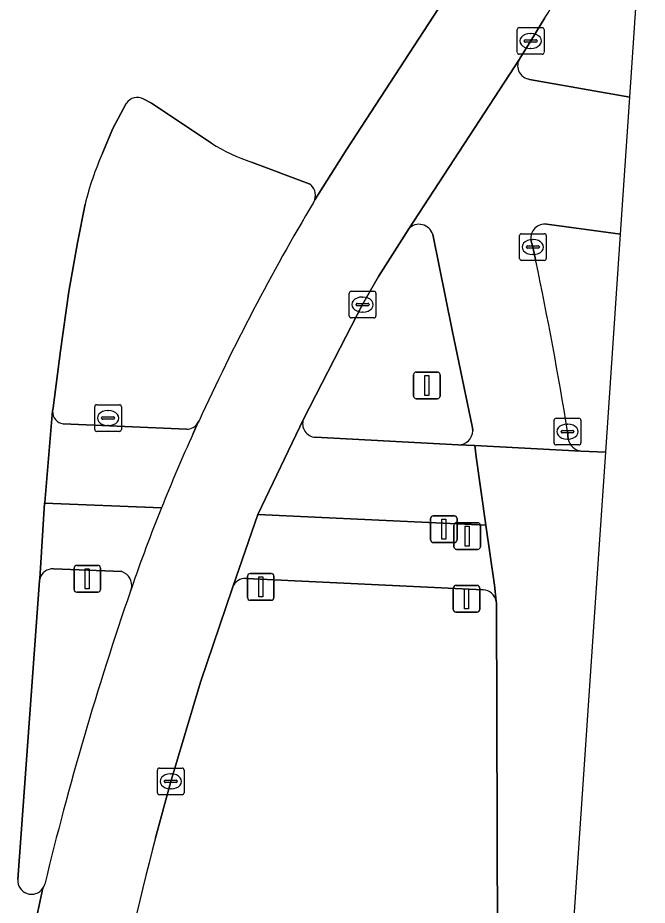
# Model space of a CAD drawing. Extents: x 160856 to 161310, y 384024 to 384878.
# Drawn here: x 161217.58 to 161241.14, y 384096.1 to 384129.33 of the extents above; entities that cross this region are included whole.
import ezdxf

# ---------------------------------------------------------------- set-up
doc = ezdxf.new("R2010")
doc.units = 0
for name, color, linetype in [('IMGEO_Berm_groen', 7, 'Continuous'), ('IMGEO_Drukknoppaal', 7, 'Continuous'), ('IMGEO_Fietspad_gesloten', 7, 'Continuous'), ('IMGEO_Kolk', 7, 'Continuous'), ('IMGEO_OVBaan_gesloten', 7, 'Continuous'), ('IMGEO_Rijbaan_lokaal_gesloten', 7, 'Continuous'), ('IMGEO_Rioolput', 7, 'Continuous'), ('IMGEO_Verkeerseiland_groen', 7, 'Continuous'), ('IMGEO_Verkeerseiland_open', 7, 'Continuous'), ('IMGEO_Verkeersregelinstallatiepaal', 7, 'Continuous'), ('IMGEO_Voetpad_open', 7, 'Continuous')]:
    doc.layers.add(name, color=color, linetype=linetype)

msp = doc.modelspace()

# ---------------------------------------------------------------- linework, layer by layer
at = {"layer": 'IMGEO_Berm_groen'}
for points in [[(161235, 384107.908), (161226.124, 384108.329)], [(161225.629, 384108.02), (161225.616, 384107.978), (161224.422, 384104.455), (161223.307, 384100.735), (161222.74, 384098.618)], [(161234.263, 384024.171), (161234.239, 384026.801), (161234.295, 384044.887), (161234.49, 384060.5), (161234.528, 384062.431), (161234.622, 384071.767), (161234.895, 384079.981), (161235.375, 384090.564), (161235.506, 384093.468), (161235.536, 384094.712), (161235.496, 384107.412), (161235.487, 384107.484)]]:
    msp.add_lwpolyline(points, dxfattribs=at)
for centre, radius, start, end in [((161226.071, 384107.863), 0.469, 83.5063, 160.442), ((161234.967, 384107.379), 0.53, 11.4541, 86.4579), ((161304.692, 384076.484), 84.889, 164.88601, 175.30051)]:
    msp.add_arc(centre, radius, start, end, dxfattribs=at)
at = {"layer": 'IMGEO_Drukknoppaal'}
for p, q in [((161233.032, 384109.779), (161233.032, 384110.579)), ((161233.032, 384110.579), (161233.032, 384109.779)), ((161233.132, 384110.679), (161233.922, 384110.679)), ((161233.922, 384110.679), (161233.132, 384110.679)), ((161234.022, 384110.579), (161234.022, 384109.779)), ((161234.022, 384109.779), (161234.022, 384110.579)), ((161233.922, 384109.679), (161233.132, 384109.679)), ((161233.132, 384109.679), (161233.922, 384109.679))]:
    msp.add_line(p, q, dxfattribs=at)
msp.add_lwpolyline([(161233.452, 384110.554), (161233.602, 384110.554), (161233.602, 384109.804), (161233.452, 384109.804), (161233.452, 384110.554)], dxfattribs=at)
for centre, start, end in [((161233.132, 384110.579), 90, 180), ((161233.132, 384110.579), 90, 180), ((161233.922, 384110.579), 0, 90), ((161233.922, 384110.579), 360, 90), ((161233.132, 384109.779), 180, 270), ((161233.132, 384109.779), 180, 270), ((161233.922, 384109.779), 270, 0), ((161233.922, 384109.779), 270, 0)]:
    msp.add_arc(centre, 0.1, start, end, dxfattribs=at)
at = {"layer": 'IMGEO_Fietspad_gesloten'}
for points in [[(161218.881, 384114.596), (161218.84, 384114.178), (161218.588, 384111.18), (161218.586, 384111.149), (161222.958, 384110.978)], [(161223.89, 384113.924), (161219.273, 384114.121)], [(161224.146, 384113.767), (161224.335, 384114.182)], [(161228.269, 384114.298), (161226.565, 384110.726), (161235.101, 384110.326), (161234.738, 384112.889), (161234.682, 384113.308)], [(161234.682, 384113.308), (161234.067, 384113.342), (161228.714, 384113.62)]]:
    msp.add_lwpolyline(points, dxfattribs=at)
for centre, radius, start, end in [((161219.364, 384114.595), 0.483, 179.9195, 259.1437), ((161223.886, 384114.443), 0.519, 270.4283, 329.7799), ((161228.751, 384114.129), 0.51, 160.6675, 265.8897), ((161284.749, 384086.305), 66.534, 155.62259, 158.23336)]:
    msp.add_arc(centre, radius, start, end, dxfattribs=at)
at = {"layer": 'IMGEO_Kolk'}
for p, q in [((161236.276, 384128.037), (161236.276, 384128.889)), ((161236.351, 384128.963), (161237.203, 384128.963)), ((161236.764, 384128.743), (161236.789, 384128.743)), ((161237.277, 384128.889), (161237.277, 384128.037)), ((161236.535, 384128.457), (161236.535, 384128.469)), ((161236.973, 384128.42), (161236.575, 384128.42)), ((161236.578, 384128.506), (161236.976, 384128.506)), ((161237.019, 384128.469), (161237.019, 384128.457)), ((161236.787, 384128.183), (161236.762, 384128.183)), ((161237.203, 384127.963), (161236.351, 384127.963)), ((161236.359, 384120.32), (161236.359, 384121.172)), ((161236.434, 384121.246), (161237.286, 384121.246)), ((161236.847, 384121.026), (161236.872, 384121.026)), ((161237.36, 384121.172), (161237.36, 384120.32)), ((161236.618, 384120.74), (161236.618, 384120.752)), ((161237.056, 384120.703), (161236.658, 384120.703)), ((161236.661, 384120.789), (161237.059, 384120.789)), ((161237.102, 384120.752), (161237.102, 384120.74)), ((161236.87, 384120.466), (161236.845, 384120.466)), ((161237.286, 384120.246), (161236.434, 384120.246)), ((161229.984, 384118.166), (161229.984, 384119.018)), ((161230.059, 384119.092), (161230.911, 384119.092)), ((161230.985, 384119.018), (161230.985, 384118.166)), ((161230.472, 384118.872), (161230.497, 384118.872)), ((161230.243, 384118.586), (161230.243, 384118.598)), ((161230.681, 384118.549), (161230.283, 384118.549)), ((161230.286, 384118.635), (161230.684, 384118.635)), ((161230.727, 384118.598), (161230.727, 384118.586)), ((161230.911, 384118.092), (161230.059, 384118.092)), ((161230.495, 384118.312), (161230.47, 384118.312)), ((161237.655, 384113.408), (161237.655, 384114.26)), ((161237.73, 384114.334), (161238.582, 384114.334)), ((161238.143, 384114.114), (161238.168, 384114.114)), ((161238.656, 384114.26), (161238.656, 384113.408)), ((161237.914, 384113.828), (161237.914, 384113.84)), ((161238.352, 384113.791), (161237.954, 384113.791)), ((161237.957, 384113.877), (161238.355, 384113.877)), ((161238.398, 384113.84), (161238.398, 384113.828)), ((161238.166, 384113.554), (161238.141, 384113.554)), ((161238.582, 384113.334), (161237.73, 384113.334)), ((161222.806, 384100.309), (161222.806, 384101.161)), ((161222.881, 384101.235), (161223.733, 384101.235)), ((161223.807, 384101.161), (161223.807, 384100.309)), ((161223.065, 384100.729), (161223.065, 384100.741)), ((161223.108, 384100.778), (161223.506, 384100.778)), ((161223.294, 384101.015), (161223.319, 384101.015)), ((161223.549, 384100.741), (161223.549, 384100.729)), ((161223.503, 384100.692), (161223.105, 384100.692)), ((161223.317, 384100.455), (161223.292, 384100.455)), ((161223.733, 384100.235), (161222.881, 384100.235))]:
    msp.add_line(p, q, dxfattribs=at)
for points in [[(161236.276, 384128.037), (161236.276, 384128.889)], [(161236.351, 384128.963), (161237.203, 384128.963)], [(161237.277, 384128.889), (161237.277, 384128.037)], [(161237.203, 384127.963), (161236.351, 384127.963)], [(161236.359, 384120.32), (161236.359, 384121.172)], [(161236.434, 384121.246), (161237.286, 384121.246)], [(161237.36, 384121.172), (161237.36, 384120.32)], [(161237.286, 384120.246), (161236.434, 384120.246)], [(161229.984, 384118.166), (161229.984, 384119.018)], [(161230.059, 384119.092), (161230.911, 384119.092)], [(161230.985, 384119.018), (161230.985, 384118.166)], [(161230.911, 384118.092), (161230.059, 384118.092)], [(161237.655, 384113.408), (161237.655, 384114.26)], [(161237.73, 384114.334), (161238.582, 384114.334)], [(161238.656, 384114.26), (161238.656, 384113.408)], [(161238.582, 384113.334), (161237.73, 384113.334)], [(161222.806, 384100.309), (161222.806, 384101.161)], [(161222.881, 384101.235), (161223.733, 384101.235)], [(161223.807, 384101.161), (161223.807, 384100.309)], [(161223.733, 384100.235), (161222.881, 384100.235)]]:
    msp.add_lwpolyline(points, dxfattribs=at)
for centre, radius, start, end in [((161236.353, 384128.887), 0.0765, 91.552, 178.448), ((161236.353, 384128.887), 0.0765, 91.552, 178.448), ((161237.201, 384128.887), 0.0765, 1.552, 88.448), ((161237.201, 384128.887), 0.0765, 1.552, 88.448), ((161236.575, 384128.466), 0.0403, 85.8775, 175.7526), ((161236.572, 384128.456), 0.0366, 178.938, 274.7102), ((161236.976, 384128.463), 0.043, 264.8664, 352.4533), ((161236.98, 384128.468), 0.0386, 1.7309, 96.639), ((161236.353, 384128.039), 0.0765, 181.552, 268.448), ((161236.353, 384128.039), 0.0765, 181.552, 268.448), ((161237.201, 384128.039), 0.0765, 271.552, 358.448), ((161237.201, 384128.039), 0.0765, 271.552, 358.448), ((161236.436, 384121.17), 0.0765, 91.552, 178.448), ((161236.436, 384121.17), 0.0765, 91.552, 178.448), ((161237.284, 384121.17), 0.0765, 1.552, 88.448), ((161237.284, 384121.17), 0.0765, 1.552, 88.448), ((161236.658, 384120.749), 0.0403, 85.8775, 175.7526), ((161236.655, 384120.739), 0.0366, 178.938, 274.7102), ((161237.059, 384120.746), 0.043, 264.8664, 352.4533), ((161237.063, 384120.751), 0.0386, 1.7309, 96.639), ((161236.436, 384120.322), 0.0765, 181.552, 268.448), ((161236.436, 384120.322), 0.0765, 181.552, 268.448), ((161237.284, 384120.322), 0.0765, 271.552, 358.448), ((161237.284, 384120.322), 0.0765, 271.552, 358.448), ((161230.061, 384119.016), 0.0765, 91.552, 178.448), ((161230.061, 384119.016), 0.0765, 91.552, 178.448), ((161230.909, 384119.016), 0.0765, 1.552, 88.448), ((161230.909, 384119.016), 0.0765, 1.552, 88.448), ((161230.283, 384118.595), 0.0403, 85.8775, 175.7526), ((161230.28, 384118.585), 0.0366, 178.938, 274.7102), ((161230.684, 384118.592), 0.043, 264.8664, 352.4533), ((161230.688, 384118.597), 0.0386, 1.7309, 96.639), ((161230.061, 384118.168), 0.0765, 181.552, 268.448), ((161230.061, 384118.168), 0.0765, 181.552, 268.448), ((161230.909, 384118.168), 0.0765, 271.552, 358.448), ((161230.909, 384118.168), 0.0765, 271.552, 358.448), ((161237.732, 384114.258), 0.0765, 91.552, 178.448), ((161237.732, 384114.258), 0.0765, 91.552, 178.448), ((161238.58, 384114.258), 0.0765, 1.552, 88.448), ((161238.58, 384114.258), 0.0765, 1.552, 88.448), ((161237.954, 384113.837), 0.0403, 85.8775, 175.7526), ((161237.951, 384113.827), 0.0366, 178.938, 274.7102), ((161238.355, 384113.834), 0.043, 264.8664, 352.4533), ((161238.359, 384113.839), 0.0386, 1.7309, 96.639), ((161237.732, 384113.41), 0.0765, 181.552, 268.448), ((161237.732, 384113.41), 0.0765, 181.552, 268.448), ((161238.58, 384113.41), 0.0765, 271.552, 358.448), ((161238.58, 384113.41), 0.0765, 271.552, 358.448), ((161222.883, 384101.159), 0.0765, 91.552, 178.448), ((161222.883, 384101.159), 0.0765, 91.552, 178.448), ((161223.731, 384101.159), 0.0765, 1.552, 88.448), ((161223.731, 384101.159), 0.0765, 1.552, 88.448), ((161223.105, 384100.738), 0.0403, 85.8775, 175.7526), ((161223.102, 384100.728), 0.0366, 178.938, 274.7102), ((161223.506, 384100.735), 0.043, 264.8664, 352.4533), ((161223.51, 384100.74), 0.0386, 1.7309, 96.639), ((161222.883, 384100.311), 0.0765, 181.552, 268.448), ((161222.883, 384100.311), 0.0765, 181.552, 268.448), ((161223.731, 384100.311), 0.0765, 271.552, 358.448), ((161223.731, 384100.311), 0.0765, 271.552, 358.448)]:
    msp.add_arc(centre, radius, start, end, dxfattribs=at)
for centre, major_axis, ratio, start_param, end_param in [((161236.763, 384128.463), (-0.387, 0.002), 0.722429, 4.712389, 7.853982), ((161236.788, 384128.463), (-0.39, 0.002), 0.717154, 1.570796, 4.712389), ((161236.846, 384120.746), (-0.387, 0.002), 0.722429, 4.712389, 7.853982), ((161236.871, 384120.746), (-0.39, 0.002), 0.717154, 1.570796, 4.712389), ((161230.471, 384118.592), (-0.387, 0.002), 0.722429, 4.712389, 7.853982), ((161230.496, 384118.592), (-0.39, 0.002), 0.717154, 1.570796, 4.712389), ((161238.142, 384113.834), (-0.387, 0.002), 0.722429, 4.712389, 7.853982), ((161238.167, 384113.834), (-0.39, 0.002), 0.717154, 1.570796, 4.712389), ((161223.293, 384100.735), (-0.387, 0.002), 0.722429, 4.712389, 7.853982), ((161223.318, 384100.735), (-0.39, 0.002), 0.717154, 1.570796, 4.712389)]:
    msp.add_ellipse(centre, major_axis=major_axis, ratio=ratio, start_param=start_param, end_param=end_param, dxfattribs=at)
at = {"layer": 'IMGEO_OVBaan_gesloten'}
for points in [[(161233.671, 384130.232), (161229.899, 384124.412), (161228.693, 384122.513), (161228.644, 384122.412)], [(161222.74, 384098.618), (161223.307, 384100.735), (161224.422, 384104.455), (161225.616, 384107.978), (161225.629, 384108.02), (161226.565, 384110.726), (161228.269, 384114.298), (161229.649, 384116.972), (161230.485, 384118.592), (161231.079, 384119.641), (161232.129, 384121.291), (161232.211, 384121.424), (161236.354, 384127.782), (161236.373, 384127.808), (161236.777, 384128.463), (161237.309, 384129.332)], [(161224.363, 384114.238), (161224.335, 384114.182), (161224.146, 384113.767)], [(161221.833, 384107.96), (161221.799, 384107.859)], [(161218.522, 384096.736), (161218.287, 384095.686)]]:
    msp.add_lwpolyline(points, dxfattribs=at)
for centre, radius, start, end in [((161173.495, 384169.541), 75.425, 327.78515, 333.21082), ((161303.838, 384077.822), 87.421, 149.33227, 155.38259), ((161284.749, 384086.305), 66.534, 155.62259, 158.23336), ((161275.905, 384089.522), 57.129, 157.9411, 161.1717), ((161334.257, 384069.031), 118.973, 160.95197, 166.46068), ((161304.692, 384076.484), 84.889, 164.88601, 175.30051), ((161218.138, 384097.005), 0.469, 324.9825, 345.0261)]:
    msp.add_arc(centre, radius, start, end, dxfattribs=at)
at = {"layer": 'IMGEO_Rijbaan_lokaal_gesloten'}
for points in [[(161228.693, 384122.513), (161229.899, 384124.412), (161233.671, 384130.232)], [(161236.373, 384127.808), (161236.354, 384127.782), (161232.211, 384121.424)], [(161240.137, 384121.226), (161240.485, 384126.354), (161236.732, 384127.023), (161236.675, 384127.04)], [(161220.752, 384124.263), (161221.141, 384125.18), (161221.642, 384126.119)], [(161222.293, 384126.284), (161222.589, 384126.133), (161224.833, 384124.638)], [(161226.322, 384123.925), (161228.486, 384123.117)], [(161217.58, 384097.059), (161218.389, 384108.256), (161218.403, 384108.323), (161218.586, 384111.149), (161218.588, 384111.18), (161218.84, 384114.178), (161218.881, 384114.596), (161218.899, 384114.725), (161219.176, 384116.865), (161219.492, 384119.078), (161219.818, 384120.903), (161220.099, 384122.355)], [(161237.377, 384121.599), (161240.137, 384121.226)], [(161233.113, 384121.21), (161233.834, 384117.637), (161234.594, 384113.97), (161234.607, 384113.864)], [(161236.967, 384120.227), (161236.86, 384120.746), (161236.787, 384121.011)], [(161238.186, 384113.55), (161238.156, 384113.834)], [(161234.067, 384113.342), (161234.682, 384113.308), (161238.649, 384113.1)], [(161234.263, 384024.171), (161235.913, 384024.039), (161235.918, 384059.034), (161239.14, 384106.529), (161239.584, 384113.07), (161238.649, 384113.1), (161234.682, 384113.308), (161234.738, 384112.889), (161235.101, 384110.326), (161235.419, 384108.085), (161235.487, 384107.484), (161235.496, 384107.412), (161235.536, 384094.712), (161235.506, 384093.468), (161235.375, 384090.564), (161234.895, 384079.981), (161234.622, 384071.767), (161234.528, 384062.431), (161234.49, 384060.5), (161234.295, 384044.887), (161234.239, 384026.801), (161234.263, 384024.171)], [(161218.287, 384095.686), (161218.522, 384096.736)]]:
    msp.add_lwpolyline(points, dxfattribs=at)
for centre, radius, start, end in [((161236.792, 384127.53), 0.503, 146.4162, 256.5162), ((161222.051, 384125.873), 0.477, 59.4967, 148.9483), ((161228.498, 384130.381), 6.813, 237.4538, 251.3718), ((161231.648, 384119.468), 11.905, 156.2481, 165.9656), ((161228.209, 384122.685), 0.514, 340.4794, 57.3554), ((161232.603, 384121.067), 0.53, 15.6642, 137.6424), ((161237.303, 384121.083), 0.521, 81.8505, 187.955), ((161113.198, 384093.901), 126.538, 9.06341, 12.0081), ((161234.093, 384113.855), 0.514, 267.0937, 0.9643), ((161238.766, 384113.684), 0.596, 193.0013, 258.6303), ((161218.095, 384097.025), 0.516, 176.1968, 325.9508)]:
    msp.add_arc(centre, radius, start, end, dxfattribs=at)
at = {"layer": 'IMGEO_Rioolput'}
for p, q in [((161220.458, 384113.914), (161220.458, 384114.766)), ((161220.533, 384114.84), (161221.385, 384114.84)), ((161221.459, 384114.766), (161221.459, 384113.914)), ((161220.717, 384114.334), (161220.717, 384114.346)), ((161220.76, 384114.383), (161221.158, 384114.383)), ((161220.946, 384114.62), (161220.971, 384114.62)), ((161221.201, 384114.346), (161221.201, 384114.334)), ((161221.155, 384114.297), (161220.757, 384114.297)), ((161220.969, 384114.06), (161220.944, 384114.06)), ((161221.385, 384113.84), (161220.533, 384113.84))]:
    msp.add_line(p, q, dxfattribs=at)
for points in [[(161220.458, 384113.914), (161220.458, 384114.766)], [(161220.533, 384114.84), (161221.385, 384114.84)], [(161221.459, 384114.766), (161221.459, 384113.914)], [(161221.385, 384113.84), (161220.533, 384113.84)]]:
    msp.add_lwpolyline(points, dxfattribs=at)
for centre, radius, start, end in [((161220.535, 384114.764), 0.0765, 91.552, 178.448), ((161220.535, 384114.764), 0.0765, 91.552, 178.448), ((161221.383, 384114.764), 0.0765, 1.552, 88.448), ((161221.383, 384114.764), 0.0765, 1.552, 88.448), ((161220.757, 384114.343), 0.0403, 85.8775, 175.7526), ((161221.162, 384114.345), 0.0386, 1.7309, 96.639), ((161220.754, 384114.333), 0.0366, 178.938, 274.7102), ((161221.158, 384114.34), 0.043, 264.8664, 352.4533), ((161220.535, 384113.916), 0.0765, 181.552, 268.448), ((161220.535, 384113.916), 0.0765, 181.552, 268.448), ((161221.383, 384113.916), 0.0765, 271.552, 358.448), ((161221.383, 384113.916), 0.0765, 271.552, 358.448)]:
    msp.add_arc(centre, radius, start, end, dxfattribs=at)
for centre, major_axis, ratio, start_param, end_param in [((161220.945, 384114.34), (-0.387, 0.002), 0.722429, 4.712389, 7.853982), ((161220.97, 384114.34), (-0.39, 0.002), 0.717154, 1.570796, 4.712389)]:
    msp.add_ellipse(centre, major_axis=major_axis, ratio=ratio, start_param=start_param, end_param=end_param, dxfattribs=at)
at = {"layer": 'IMGEO_Verkeerseiland_groen'}
for points in [[(161240.485, 384126.354), (161241.14, 384136.006)], [(161237.309, 384129.332), (161236.777, 384128.463), (161236.373, 384127.808)], [(161236.675, 384127.04), (161236.732, 384127.023), (161240.485, 384126.354)], [(161221.642, 384126.119), (161221.141, 384125.18), (161220.752, 384124.263)], [(161224.833, 384124.638), (161222.589, 384126.133), (161222.293, 384126.284)], [(161228.486, 384123.117), (161226.322, 384123.925)], [(161220.099, 384122.355), (161219.818, 384120.903), (161219.492, 384119.078), (161219.176, 384116.865), (161218.899, 384114.725), (161218.881, 384114.596)], [(161228.644, 384122.412), (161228.693, 384122.513)], [(161232.211, 384121.424), (161232.129, 384121.291), (161231.079, 384119.641), (161230.485, 384118.592), (161229.649, 384116.972), (161228.269, 384114.298)], [(161239.584, 384113.07), (161240.137, 384121.226), (161237.377, 384121.599)], [(161233.834, 384117.637), (161233.113, 384121.21)], [(161236.787, 384121.011), (161236.86, 384120.746), (161236.967, 384120.227)], [(161234.607, 384113.864), (161234.594, 384113.97), (161233.834, 384117.637)], [(161219.273, 384114.121), (161223.89, 384113.924)], [(161224.335, 384114.182), (161224.363, 384114.238)], [(161238.156, 384113.834), (161238.186, 384113.55)], [(161228.714, 384113.62), (161234.067, 384113.342)], [(161238.649, 384113.1), (161239.584, 384113.07)]]:
    msp.add_lwpolyline(points, dxfattribs=at)
for centre, radius, start, end in [((161173.495, 384169.541), 75.425, 327.78515, 333.21082), ((161236.792, 384127.53), 0.503, 146.4162, 256.5162), ((161222.051, 384125.873), 0.477, 59.4967, 148.9483), ((161228.498, 384130.381), 6.813, 237.4538, 251.3718), ((161231.648, 384119.468), 11.905, 156.2481, 165.9656), ((161228.209, 384122.685), 0.514, 340.4794, 57.3554), ((161303.838, 384077.822), 87.421, 149.33227, 155.38259), ((161232.603, 384121.067), 0.53, 15.6642, 137.6424), ((161237.303, 384121.083), 0.521, 81.8505, 187.955), ((161113.198, 384093.901), 126.538, 9.06341, 12.0081), ((161219.364, 384114.595), 0.483, 179.9195, 259.1437), ((161223.886, 384114.443), 0.519, 270.4283, 329.7799), ((161228.751, 384114.129), 0.51, 160.6675, 265.8897), ((161234.093, 384113.855), 0.514, 267.0937, 0.9643), ((161238.766, 384113.684), 0.596, 193.0013, 258.6303)]:
    msp.add_arc(centre, radius, start, end, dxfattribs=at)
at = {"layer": 'IMGEO_Verkeerseiland_open'}
for points in [[(161221.471, 384108.591), (161218.922, 384108.696)], [(161218.403, 384108.323), (161218.389, 384108.256), (161217.58, 384097.059)], [(161221.799, 384107.859), (161221.833, 384107.96)]]:
    msp.add_lwpolyline(points, dxfattribs=at)
for centre, radius, start, end in [((161218.895, 384108.186), 0.51, 86.938, 164.4709), ((161221.311, 384108.08), 0.536, 347.0936, 72.5915), ((161334.257, 384069.031), 118.973, 160.95197, 166.46068), ((161218.095, 384097.025), 0.516, 176.1968, 325.9508), ((161218.138, 384097.005), 0.469, 324.9825, 345.0261)]:
    msp.add_arc(centre, radius, start, end, dxfattribs=at)
at = {"layer": 'IMGEO_Verkeersregelinstallatiepaal'}
for p, q in [((161232.497, 384116.065), (161233.287, 384116.065)), ((161233.287, 384116.065), (161232.497, 384116.065)), ((161232.397, 384115.165), (161232.397, 384115.965)), ((161232.397, 384115.965), (161232.397, 384115.165)), ((161233.387, 384115.965), (161233.387, 384115.165)), ((161233.387, 384115.165), (161233.387, 384115.965)), ((161233.287, 384115.065), (161232.497, 384115.065)), ((161232.497, 384115.065), (161233.287, 384115.065)), ((161234.005, 384110.423), (161234.795, 384110.423)), ((161234.795, 384110.423), (161234.005, 384110.423)), ((161233.905, 384109.523), (161233.905, 384110.323)), ((161233.905, 384110.323), (161233.905, 384109.523)), ((161234.895, 384110.323), (161234.895, 384109.523)), ((161234.895, 384109.523), (161234.895, 384110.323)), ((161234.795, 384109.423), (161234.005, 384109.423)), ((161234.005, 384109.423), (161234.795, 384109.423)), ((161219.685, 384107.922), (161219.685, 384108.722)), ((161219.685, 384108.722), (161219.685, 384107.922)), ((161219.785, 384108.822), (161220.575, 384108.822)), ((161220.575, 384108.822), (161219.785, 384108.822)), ((161220.675, 384108.722), (161220.675, 384107.922)), ((161220.675, 384107.922), (161220.675, 384108.722)), ((161226.179, 384107.62), (161226.179, 384108.42)), ((161226.179, 384108.42), (161226.179, 384107.62)), ((161226.279, 384108.52), (161227.069, 384108.52)), ((161227.069, 384108.52), (161226.279, 384108.52)), ((161227.169, 384108.42), (161227.169, 384107.62)), ((161227.169, 384107.62), (161227.169, 384108.42)), ((161233.981, 384108.073), (161234.771, 384108.073)), ((161234.771, 384108.073), (161233.981, 384108.073)), ((161220.575, 384107.822), (161219.785, 384107.822)), ((161219.785, 384107.822), (161220.575, 384107.822)), ((161233.881, 384107.173), (161233.881, 384107.973)), ((161233.881, 384107.973), (161233.881, 384107.173)), ((161234.871, 384107.973), (161234.871, 384107.173)), ((161234.871, 384107.173), (161234.871, 384107.973)), ((161227.069, 384107.52), (161226.279, 384107.52)), ((161226.279, 384107.52), (161227.069, 384107.52)), ((161234.771, 384107.073), (161233.981, 384107.073)), ((161233.981, 384107.073), (161234.771, 384107.073))]:
    msp.add_line(p, q, dxfattribs=at)
for points in [[(161232.817, 384115.94), (161232.967, 384115.94), (161232.967, 384115.19), (161232.817, 384115.19), (161232.817, 384115.94)], [(161234.325, 384110.298), (161234.475, 384110.298), (161234.475, 384109.548), (161234.325, 384109.548), (161234.325, 384110.298)], [(161220.105, 384108.697), (161220.255, 384108.697), (161220.255, 384107.947), (161220.105, 384107.947), (161220.105, 384108.697)], [(161226.599, 384108.395), (161226.749, 384108.395), (161226.749, 384107.645), (161226.599, 384107.645), (161226.599, 384108.395)], [(161234.301, 384107.948), (161234.451, 384107.948), (161234.451, 384107.198), (161234.301, 384107.198), (161234.301, 384107.948)]]:
    msp.add_lwpolyline(points, dxfattribs=at)
for centre, start, end in [((161232.497, 384115.965), 90, 180), ((161232.497, 384115.965), 90, 180), ((161233.287, 384115.965), 0, 90), ((161233.287, 384115.965), 360, 90), ((161232.497, 384115.165), 180, 270), ((161232.497, 384115.165), 180, 270), ((161233.287, 384115.165), 270, 0), ((161233.287, 384115.165), 270, 0), ((161234.005, 384110.323), 90, 180), ((161234.005, 384110.323), 90, 180), ((161234.795, 384110.323), 0, 90), ((161234.795, 384110.323), 360, 90), ((161234.005, 384109.523), 180, 270), ((161234.005, 384109.523), 180, 270), ((161234.795, 384109.523), 270, 0), ((161234.795, 384109.523), 270, 0), ((161219.785, 384108.722), 90, 180), ((161219.785, 384108.722), 90, 180), ((161220.575, 384108.722), 0, 90), ((161220.575, 384108.722), 360, 90), ((161226.279, 384108.42), 90, 180), ((161226.279, 384108.42), 90, 180), ((161227.069, 384108.42), 0, 90), ((161227.069, 384108.42), 360, 90), ((161233.981, 384107.973), 90, 180), ((161233.981, 384107.973), 90, 180), ((161234.771, 384107.973), 0, 90), ((161234.771, 384107.973), 360, 90), ((161219.785, 384107.922), 180, 270), ((161219.785, 384107.922), 180, 270), ((161220.575, 384107.922), 270, 0), ((161220.575, 384107.922), 270, 0), ((161226.279, 384107.62), 180, 270), ((161226.279, 384107.62), 180, 270), ((161227.069, 384107.62), 270, 0), ((161227.069, 384107.62), 270, 0), ((161233.981, 384107.173), 180, 270), ((161233.981, 384107.173), 180, 270), ((161234.771, 384107.173), 270, 0), ((161234.771, 384107.173), 270, 0)]:
    msp.add_arc(centre, 0.1, start, end, dxfattribs=at)
at = {"layer": 'IMGEO_Voetpad_open'}
for points in [[(161222.958, 384110.978), (161218.586, 384111.149), (161218.403, 384108.323)], [(161235.101, 384110.326), (161226.565, 384110.726), (161225.629, 384108.02)], [(161235.487, 384107.484), (161235.419, 384108.085), (161235.101, 384110.326)], [(161218.922, 384108.696), (161221.471, 384108.591)], [(161226.124, 384108.329), (161235, 384107.908)]]:
    msp.add_lwpolyline(points, dxfattribs=at)
for centre, radius, start, end in [((161275.905, 384089.522), 57.129, 157.9411, 161.1717), ((161218.895, 384108.186), 0.51, 86.938, 164.4709), ((161221.311, 384108.08), 0.536, 347.0936, 72.5915), ((161226.071, 384107.863), 0.469, 83.5063, 160.442), ((161234.967, 384107.379), 0.53, 11.4541, 86.4579)]:
    msp.add_arc(centre, radius, start, end, dxfattribs=at)

doc.saveas('drawing.dxf')
